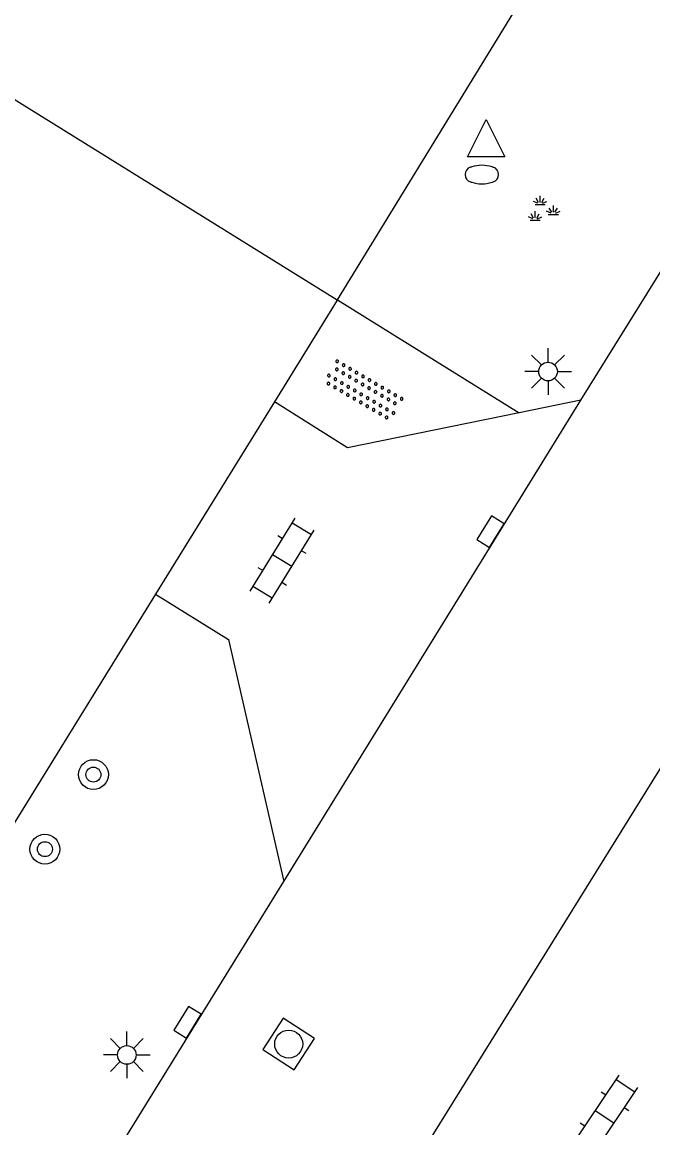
# Model space of a CAD drawing. Extents: x 128000 to 131008, y 398996 to 402500.
# Drawn here: x 128744.55 to 128761.46, y 400453.69 to 400483.3 of the extents above; entities that cross this region are included whole.
import ezdxf

# ---------------------------------------------------------------- set-up
doc = ezdxf.new("R2010")
doc.units = 0
for name, color, linetype in [('gg-afsc-hekwerk', 7, 'Continuous'), ('gg-knt-verharding', 7, 'Continuous'), ('gt-symb-boom', 7, 'Continuous'), ('gt-symb-brandkraan', 7, 'Continuous'), ('gt-symb-groenvak', 7, 'Continuous'), ('gt-symb-klinker verharding', 7, 'Continuous'), ('gt-symb-kolk', 7, 'Continuous'), ('gt-symb-lichtmast', 7, 'Continuous'), ('gt-symb-overige verharding', 7, 'Continuous'), ('gt-symb-rioolschacht', 7, 'Continuous'), ('gt-symb-waterafsluiter', 7, 'Continuous')]:
    doc.layers.add(name, color=color, linetype=linetype)

# ---------------------------------------------------------------- blocks, each defined once
blk = doc.blocks.new('gt0-LMAST')
at = {"layer": 'gt-symb-lichtmast'}
for p, q in [((-0.005, 0.246), (-0.005, 0.621)), ((-0.182, 0.173), (-0.447, 0.438)), ((0.172, 0.173), (0.437, 0.438)), ((-0.255, -0.004), (-0.63, -0.004)), ((-0.182, -0.181), (-0.447, -0.446)), ((-0.005, -0.254), (-0.005, -0.629)), ((0.437, -0.446), (0.172, -0.181)), ((0.245, -0.004), (0.62, -0.004))]:
    blk.add_line(p, q, dxfattribs=at)
blk.add_circle((-0.005, -0.004), 0.25, dxfattribs=at)
blk = doc.blocks.new('gt0-GRVAK')
at = {"layer": 'gt-symb-groenvak'}
for p, q in [((-0.091, 0.211), (-0.156, 0.322)), ((-0.047, 0.214), (-0.047, 0.393)), ((-0.004, 0.211), (0.061, 0.322)), ((-0.11, 0.189), (-0.228, 0.24)), ((-0.182, 0.153), (0.088, 0.153)), ((0.015, 0.189), (0.133, 0.24)), ((0.262, -0.052), (0.197, 0.059)), ((0.305, -0.049), (0.305, 0.13)), ((0.349, -0.052), (0.414, 0.059)), ((-0.245, -0.228), (-0.363, -0.177)), ((-0.318, -0.264), (-0.047, -0.264)), ((-0.226, -0.206), (-0.291, -0.095)), ((-0.183, -0.203), (-0.183, -0.024)), ((-0.139, -0.206), (-0.074, -0.095)), ((-0.12, -0.228), (-0.002, -0.177)), ((0.243, -0.074), (0.125, -0.023)), ((0.17, -0.11), (0.441, -0.11)), ((0.368, -0.074), (0.486, -0.023))]:
    blk.add_line(p, q, dxfattribs=at)
blk = doc.blocks.new('gt0-KL1')
at = {"layer": 'gt-symb-klinker verharding'}
for p, q in [((-1.15, 0.3), (1.15, 0.3)), ((-1, -0.3), (-1, 0.3)), ((-0.5, 0.3), (-0.5, 0.45)), ((0, -0.3), (0, 0.3)), ((0.5, 0.3), (0.5, 0.45)), ((1, -0.3), (1, 0.3)), ((-1.15, -0.3), (1.15, -0.3)), ((-0.5, -0.45), (-0.5, -0.3)), ((0.5, -0.45), (0.5, -0.3))]:
    blk.add_line(p, q, dxfattribs=at)
blk = doc.blocks.new('gt0-RS')
at = {"layer": 'gt-symb-rioolschacht'}
blk.add_lwpolyline([(-0.5, -0.5), (0.5, -0.5), (0.5, 0.5), (-0.5, 0.5)], close=True, dxfattribs=at)
blk.add_circle((0, 0), 0.375, dxfattribs=at)
blk = doc.blocks.new('gt0-KOLK')
at = {"layer": 'gt-symb-kolk'}
blk.add_lwpolyline([(0, 0), (0.375, 0), (0.375, 0.4), (-0.375, 0.4), (-0.375, 0), (0, 0)], dxfattribs=at)
blk = doc.blocks.new('gt0-BOOM')
at = {"layer": 'gt-symb-boom'}
for radius in [0.4, 0.2]:
    blk.add_circle((0, 0), radius, dxfattribs=at)
blk = doc.blocks.new('gt0-OVH')
at = {"layer": 'gt-symb-overige verharding'}
for points in [[(-0.972, 0.298), (-0.967, 0.308), (-0.965, 0.319), (-0.966, 0.33), (-0.971, 0.34), (-0.978, 0.348), (-0.988, 0.353), (-0.999, 0.355), (-1.01, 0.354), (-1.02, 0.349), (-1.028, 0.342), (-1.033, 0.332), (-1.035, 0.321), (-1.034, 0.31), (-1.029, 0.3), (-1.022, 0.292), (-1.012, 0.287), (-1.001, 0.285), (-0.99, 0.286), (-0.98, 0.291)], [(-0.772, 0.298), (-0.767, 0.308), (-0.765, 0.319), (-0.766, 0.33), (-0.771, 0.34), (-0.778, 0.348), (-0.788, 0.353), (-0.799, 0.355), (-0.81, 0.354), (-0.82, 0.349), (-0.828, 0.342), (-0.833, 0.332), (-0.835, 0.321), (-0.834, 0.31), (-0.829, 0.3), (-0.822, 0.292), (-0.812, 0.287), (-0.801, 0.285), (-0.79, 0.286), (-0.78, 0.291)], [(-0.572, 0.298), (-0.567, 0.308), (-0.565, 0.319), (-0.566, 0.33), (-0.571, 0.34), (-0.578, 0.348), (-0.588, 0.353), (-0.599, 0.355), (-0.61, 0.354), (-0.62, 0.349), (-0.628, 0.342), (-0.633, 0.332), (-0.635, 0.321), (-0.634, 0.31), (-0.629, 0.3), (-0.622, 0.292), (-0.612, 0.287), (-0.601, 0.285), (-0.59, 0.286), (-0.58, 0.291)], [(-0.372, 0.298), (-0.367, 0.308), (-0.365, 0.319), (-0.366, 0.33), (-0.371, 0.34), (-0.378, 0.348), (-0.388, 0.353), (-0.399, 0.355), (-0.41, 0.354), (-0.42, 0.349), (-0.428, 0.342), (-0.433, 0.332), (-0.435, 0.321), (-0.434, 0.31), (-0.429, 0.3), (-0.422, 0.292), (-0.412, 0.287), (-0.401, 0.285), (-0.39, 0.286), (-0.38, 0.291)], [(-0.172, 0.298), (-0.167, 0.308), (-0.165, 0.319), (-0.166, 0.33), (-0.171, 0.34), (-0.178, 0.348), (-0.188, 0.353), (-0.199, 0.355), (-0.21, 0.354), (-0.22, 0.349), (-0.228, 0.342), (-0.233, 0.332), (-0.235, 0.321), (-0.234, 0.31), (-0.229, 0.3), (-0.222, 0.292), (-0.212, 0.287), (-0.201, 0.285), (-0.19, 0.286), (-0.18, 0.291)], [(0.028, 0.298), (0.033, 0.308), (0.035, 0.319), (0.034, 0.33), (0.029, 0.34), (0.022, 0.348), (0.012, 0.353), (0.001, 0.355), (-0.01, 0.354), (-0.02, 0.349), (-0.028, 0.342), (-0.033, 0.332), (-0.035, 0.321), (-0.034, 0.31), (-0.029, 0.3), (-0.022, 0.292), (-0.012, 0.287), (-0.001, 0.285), (0.01, 0.286), (0.02, 0.291)], [(0.228, 0.298), (0.233, 0.308), (0.235, 0.319), (0.234, 0.33), (0.229, 0.34), (0.222, 0.348), (0.212, 0.353), (0.201, 0.355), (0.19, 0.354), (0.18, 0.349), (0.172, 0.342), (0.167, 0.332), (0.165, 0.321), (0.166, 0.31), (0.171, 0.3), (0.178, 0.292), (0.188, 0.287), (0.199, 0.285), (0.21, 0.286), (0.22, 0.291)], [(0.428, 0.298), (0.433, 0.308), (0.435, 0.319), (0.434, 0.33), (0.429, 0.34), (0.422, 0.348), (0.412, 0.353), (0.401, 0.355), (0.39, 0.354), (0.38, 0.349), (0.372, 0.342), (0.367, 0.332), (0.365, 0.321), (0.366, 0.31), (0.371, 0.3), (0.378, 0.292), (0.388, 0.287), (0.399, 0.285), (0.41, 0.286), (0.42, 0.291)], [(0.628, 0.298), (0.633, 0.308), (0.635, 0.319), (0.634, 0.33), (0.629, 0.34), (0.622, 0.348), (0.612, 0.353), (0.601, 0.355), (0.59, 0.354), (0.58, 0.349), (0.572, 0.342), (0.567, 0.332), (0.565, 0.321), (0.566, 0.31), (0.571, 0.3), (0.578, 0.292), (0.588, 0.287), (0.599, 0.285), (0.61, 0.286), (0.62, 0.291)], [(0.828, 0.298), (0.833, 0.308), (0.835, 0.319), (0.834, 0.33), (0.829, 0.34), (0.822, 0.348), (0.812, 0.353), (0.801, 0.355), (0.79, 0.354), (0.78, 0.349), (0.772, 0.342), (0.767, 0.332), (0.765, 0.321), (0.766, 0.31), (0.771, 0.3), (0.778, 0.292), (0.788, 0.287), (0.799, 0.285), (0.81, 0.286), (0.82, 0.291)], [(1.028, 0.298), (1.033, 0.308), (1.035, 0.319), (1.034, 0.33), (1.029, 0.34), (1.022, 0.348), (1.012, 0.353), (1.001, 0.355), (0.99, 0.354), (0.98, 0.349), (0.972, 0.342), (0.967, 0.332), (0.965, 0.321), (0.966, 0.31), (0.971, 0.3), (0.978, 0.292), (0.988, 0.287), (0.999, 0.285), (1.01, 0.286), (1.02, 0.291)], [(-0.872, 0.106), (-0.867, 0.116), (-0.865, 0.126), (-0.866, 0.137), (-0.871, 0.147), (-0.878, 0.156), (-0.888, 0.161), (-0.899, 0.163), (-0.91, 0.162), (-0.92, 0.157), (-0.928, 0.15), (-0.933, 0.14), (-0.935, 0.129), (-0.934, 0.118), (-0.929, 0.108), (-0.922, 0.1), (-0.912, 0.095), (-0.901, 0.092), (-0.89, 0.094), (-0.88, 0.098)], [(-0.672, 0.106), (-0.667, 0.116), (-0.665, 0.126), (-0.666, 0.137), (-0.671, 0.147), (-0.678, 0.156), (-0.688, 0.161), (-0.699, 0.163), (-0.71, 0.162), (-0.72, 0.157), (-0.728, 0.15), (-0.733, 0.14), (-0.735, 0.129), (-0.734, 0.118), (-0.729, 0.108), (-0.722, 0.1), (-0.712, 0.095), (-0.701, 0.092), (-0.69, 0.094), (-0.68, 0.098)], [(-0.472, 0.106), (-0.467, 0.116), (-0.465, 0.126), (-0.466, 0.137), (-0.471, 0.147), (-0.478, 0.156), (-0.488, 0.161), (-0.499, 0.163), (-0.51, 0.162), (-0.52, 0.157), (-0.528, 0.15), (-0.533, 0.14), (-0.535, 0.129), (-0.534, 0.118), (-0.529, 0.108), (-0.522, 0.1), (-0.512, 0.095), (-0.501, 0.092), (-0.49, 0.094), (-0.48, 0.098)], [(-0.272, 0.106), (-0.267, 0.116), (-0.265, 0.126), (-0.266, 0.137), (-0.271, 0.147), (-0.278, 0.156), (-0.288, 0.161), (-0.299, 0.163), (-0.31, 0.162), (-0.32, 0.157), (-0.328, 0.15), (-0.333, 0.14), (-0.335, 0.129), (-0.334, 0.118), (-0.329, 0.108), (-0.322, 0.1), (-0.312, 0.095), (-0.301, 0.092), (-0.29, 0.094), (-0.28, 0.098)], [(-0.072, 0.106), (-0.067, 0.116), (-0.065, 0.126), (-0.066, 0.137), (-0.071, 0.147), (-0.078, 0.156), (-0.088, 0.161), (-0.099, 0.163), (-0.11, 0.162), (-0.12, 0.157), (-0.128, 0.15), (-0.133, 0.14), (-0.135, 0.129), (-0.134, 0.118), (-0.129, 0.108), (-0.122, 0.1), (-0.112, 0.095), (-0.101, 0.092), (-0.09, 0.094), (-0.08, 0.098)], [(0.128, 0.106), (0.133, 0.116), (0.135, 0.126), (0.134, 0.137), (0.129, 0.147), (0.122, 0.156), (0.112, 0.161), (0.101, 0.163), (0.09, 0.162), (0.08, 0.157), (0.072, 0.15), (0.067, 0.14), (0.065, 0.129), (0.066, 0.118), (0.071, 0.108), (0.078, 0.1), (0.088, 0.095), (0.099, 0.092), (0.11, 0.094), (0.12, 0.098)], [(0.328, 0.106), (0.333, 0.116), (0.335, 0.126), (0.334, 0.137), (0.329, 0.147), (0.322, 0.156), (0.312, 0.161), (0.301, 0.163), (0.29, 0.162), (0.28, 0.157), (0.272, 0.15), (0.267, 0.14), (0.265, 0.129), (0.266, 0.118), (0.271, 0.108), (0.278, 0.1), (0.288, 0.095), (0.299, 0.092), (0.31, 0.094), (0.32, 0.098)], [(0.528, 0.106), (0.533, 0.116), (0.535, 0.126), (0.534, 0.137), (0.529, 0.147), (0.522, 0.156), (0.512, 0.161), (0.501, 0.163), (0.49, 0.162), (0.48, 0.157), (0.472, 0.15), (0.467, 0.14), (0.465, 0.129), (0.466, 0.118), (0.471, 0.108), (0.478, 0.1), (0.488, 0.095), (0.499, 0.092), (0.51, 0.094), (0.52, 0.098)], [(0.728, 0.106), (0.733, 0.116), (0.735, 0.126), (0.734, 0.137), (0.729, 0.147), (0.722, 0.156), (0.712, 0.161), (0.701, 0.163), (0.69, 0.162), (0.68, 0.157), (0.672, 0.15), (0.667, 0.14), (0.665, 0.129), (0.666, 0.118), (0.671, 0.108), (0.678, 0.1), (0.688, 0.095), (0.699, 0.092), (0.71, 0.094), (0.72, 0.098)], [(0.928, 0.106), (0.933, 0.116), (0.935, 0.126), (0.934, 0.137), (0.929, 0.147), (0.922, 0.156), (0.912, 0.161), (0.901, 0.163), (0.89, 0.162), (0.88, 0.157), (0.872, 0.15), (0.867, 0.14), (0.865, 0.129), (0.866, 0.118), (0.871, 0.108), (0.878, 0.1), (0.888, 0.095), (0.899, 0.092), (0.91, 0.094), (0.92, 0.098)], [(-0.972, -0.142), (-0.967, -0.132), (-0.965, -0.121), (-0.966, -0.11), (-0.971, -0.1), (-0.978, -0.092), (-0.988, -0.087), (-0.999, -0.085), (-1.01, -0.086), (-1.02, -0.091), (-1.028, -0.098), (-1.033, -0.108), (-1.035, -0.119), (-1.034, -0.13), (-1.029, -0.14), (-1.022, -0.148), (-1.012, -0.153), (-1.001, -0.155), (-0.99, -0.154), (-0.98, -0.149)], [(-0.872, -0.334), (-0.867, -0.324), (-0.865, -0.314), (-0.866, -0.303), (-0.871, -0.293), (-0.878, -0.284), (-0.888, -0.279), (-0.899, -0.277), (-0.91, -0.278), (-0.92, -0.283), (-0.928, -0.29), (-0.933, -0.3), (-0.935, -0.311), (-0.934, -0.322), (-0.929, -0.332), (-0.922, -0.34), (-0.912, -0.345), (-0.901, -0.348), (-0.89, -0.346), (-0.88, -0.342)], [(-0.772, -0.142), (-0.767, -0.132), (-0.765, -0.121), (-0.766, -0.11), (-0.771, -0.1), (-0.778, -0.092), (-0.788, -0.087), (-0.799, -0.085), (-0.81, -0.086), (-0.82, -0.091), (-0.828, -0.098), (-0.833, -0.108), (-0.835, -0.119), (-0.834, -0.13), (-0.829, -0.14), (-0.822, -0.148), (-0.812, -0.153), (-0.801, -0.155), (-0.79, -0.154), (-0.78, -0.149)], [(-0.672, -0.334), (-0.667, -0.324), (-0.665, -0.314), (-0.666, -0.303), (-0.671, -0.293), (-0.678, -0.284), (-0.688, -0.279), (-0.699, -0.277), (-0.71, -0.278), (-0.72, -0.283), (-0.728, -0.29), (-0.733, -0.3), (-0.735, -0.311), (-0.734, -0.322), (-0.729, -0.332), (-0.722, -0.34), (-0.712, -0.345), (-0.701, -0.348), (-0.69, -0.346), (-0.68, -0.342)], [(-0.572, -0.142), (-0.567, -0.132), (-0.565, -0.121), (-0.566, -0.11), (-0.571, -0.1), (-0.578, -0.092), (-0.588, -0.087), (-0.599, -0.085), (-0.61, -0.086), (-0.62, -0.091), (-0.628, -0.098), (-0.633, -0.108), (-0.635, -0.119), (-0.634, -0.13), (-0.629, -0.14), (-0.622, -0.148), (-0.612, -0.153), (-0.601, -0.155), (-0.59, -0.154), (-0.58, -0.149)], [(-0.472, -0.334), (-0.467, -0.324), (-0.465, -0.314), (-0.466, -0.303), (-0.471, -0.293), (-0.478, -0.284), (-0.488, -0.279), (-0.499, -0.277), (-0.51, -0.278), (-0.52, -0.283), (-0.528, -0.29), (-0.533, -0.3), (-0.535, -0.311), (-0.534, -0.322), (-0.529, -0.332), (-0.522, -0.34), (-0.512, -0.345), (-0.501, -0.348), (-0.49, -0.346), (-0.48, -0.342)], [(-0.372, -0.142), (-0.367, -0.132), (-0.365, -0.121), (-0.366, -0.11), (-0.371, -0.1), (-0.378, -0.092), (-0.388, -0.087), (-0.399, -0.085), (-0.41, -0.086), (-0.42, -0.091), (-0.428, -0.098), (-0.433, -0.108), (-0.435, -0.119), (-0.434, -0.13), (-0.429, -0.14), (-0.422, -0.148), (-0.412, -0.153), (-0.401, -0.155), (-0.39, -0.154), (-0.38, -0.149)], [(-0.272, -0.334), (-0.267, -0.324), (-0.265, -0.314), (-0.266, -0.303), (-0.271, -0.293), (-0.278, -0.284), (-0.288, -0.279), (-0.299, -0.277), (-0.31, -0.278), (-0.32, -0.283), (-0.328, -0.29), (-0.333, -0.3), (-0.335, -0.311), (-0.334, -0.322), (-0.329, -0.332), (-0.322, -0.34), (-0.312, -0.345), (-0.301, -0.348), (-0.29, -0.346), (-0.28, -0.342)], [(-0.172, -0.142), (-0.167, -0.132), (-0.165, -0.121), (-0.166, -0.11), (-0.171, -0.1), (-0.178, -0.092), (-0.188, -0.087), (-0.199, -0.085), (-0.21, -0.086), (-0.22, -0.091), (-0.228, -0.098), (-0.233, -0.108), (-0.235, -0.119), (-0.234, -0.13), (-0.229, -0.14), (-0.222, -0.148), (-0.212, -0.153), (-0.201, -0.155), (-0.19, -0.154), (-0.18, -0.149)], [(-0.072, -0.334), (-0.067, -0.324), (-0.065, -0.314), (-0.066, -0.303), (-0.071, -0.293), (-0.078, -0.284), (-0.088, -0.279), (-0.099, -0.277), (-0.11, -0.278), (-0.12, -0.283), (-0.128, -0.29), (-0.133, -0.3), (-0.135, -0.311), (-0.134, -0.322), (-0.129, -0.332), (-0.122, -0.34), (-0.112, -0.345), (-0.101, -0.348), (-0.09, -0.346), (-0.08, -0.342)], [(0.028, -0.142), (0.033, -0.132), (0.035, -0.121), (0.034, -0.11), (0.029, -0.1), (0.022, -0.092), (0.012, -0.087), (0.001, -0.085), (-0.01, -0.086), (-0.02, -0.091), (-0.028, -0.098), (-0.033, -0.108), (-0.035, -0.119), (-0.034, -0.13), (-0.029, -0.14), (-0.022, -0.148), (-0.012, -0.153), (-0.001, -0.155), (0.01, -0.154), (0.02, -0.149)], [(0.128, -0.334), (0.133, -0.324), (0.135, -0.314), (0.134, -0.303), (0.129, -0.293), (0.122, -0.284), (0.112, -0.279), (0.101, -0.277), (0.09, -0.278), (0.08, -0.283), (0.072, -0.29), (0.067, -0.3), (0.065, -0.311), (0.066, -0.322), (0.071, -0.332), (0.078, -0.34), (0.088, -0.345), (0.099, -0.348), (0.11, -0.346), (0.12, -0.342)], [(0.228, -0.142), (0.233, -0.132), (0.235, -0.121), (0.234, -0.11), (0.229, -0.1), (0.222, -0.092), (0.212, -0.087), (0.201, -0.085), (0.19, -0.086), (0.18, -0.091), (0.172, -0.098), (0.167, -0.108), (0.165, -0.119), (0.166, -0.13), (0.171, -0.14), (0.178, -0.148), (0.188, -0.153), (0.199, -0.155), (0.21, -0.154), (0.22, -0.149)], [(0.328, -0.334), (0.333, -0.324), (0.335, -0.314), (0.334, -0.303), (0.329, -0.293), (0.322, -0.284), (0.312, -0.279), (0.301, -0.277), (0.29, -0.278), (0.28, -0.283), (0.272, -0.29), (0.267, -0.3), (0.265, -0.311), (0.266, -0.322), (0.271, -0.332), (0.278, -0.34), (0.288, -0.345), (0.299, -0.348), (0.31, -0.346), (0.32, -0.342)], [(0.428, -0.142), (0.433, -0.132), (0.435, -0.121), (0.434, -0.11), (0.429, -0.1), (0.422, -0.092), (0.412, -0.087), (0.401, -0.085), (0.39, -0.086), (0.38, -0.091), (0.372, -0.098), (0.367, -0.108), (0.365, -0.119), (0.366, -0.13), (0.371, -0.14), (0.378, -0.148), (0.388, -0.153), (0.399, -0.155), (0.41, -0.154), (0.42, -0.149)], [(0.528, -0.334), (0.533, -0.324), (0.535, -0.314), (0.534, -0.303), (0.529, -0.293), (0.522, -0.284), (0.512, -0.279), (0.501, -0.277), (0.49, -0.278), (0.48, -0.283), (0.472, -0.29), (0.467, -0.3), (0.465, -0.311), (0.466, -0.322), (0.471, -0.332), (0.478, -0.34), (0.488, -0.345), (0.499, -0.348), (0.51, -0.346), (0.52, -0.342)], [(0.628, -0.142), (0.633, -0.132), (0.635, -0.121), (0.634, -0.11), (0.629, -0.1), (0.622, -0.092), (0.612, -0.087), (0.601, -0.085), (0.59, -0.086), (0.58, -0.091), (0.572, -0.098), (0.567, -0.108), (0.565, -0.119), (0.566, -0.13), (0.571, -0.14), (0.578, -0.148), (0.588, -0.153), (0.599, -0.155), (0.61, -0.154), (0.62, -0.149)], [(0.728, -0.334), (0.733, -0.324), (0.735, -0.314), (0.734, -0.303), (0.729, -0.293), (0.722, -0.284), (0.712, -0.279), (0.701, -0.277), (0.69, -0.278), (0.68, -0.283), (0.672, -0.29), (0.667, -0.3), (0.665, -0.311), (0.666, -0.322), (0.671, -0.332), (0.678, -0.34), (0.688, -0.345), (0.699, -0.348), (0.71, -0.346), (0.72, -0.342)], [(0.828, -0.142), (0.833, -0.132), (0.835, -0.121), (0.834, -0.11), (0.829, -0.1), (0.822, -0.092), (0.812, -0.087), (0.801, -0.085), (0.79, -0.086), (0.78, -0.091), (0.772, -0.098), (0.767, -0.108), (0.765, -0.119), (0.766, -0.13), (0.771, -0.14), (0.778, -0.148), (0.788, -0.153), (0.799, -0.155), (0.81, -0.154), (0.82, -0.149)], [(0.928, -0.334), (0.933, -0.324), (0.935, -0.314), (0.934, -0.303), (0.929, -0.293), (0.922, -0.284), (0.912, -0.279), (0.901, -0.277), (0.89, -0.278), (0.88, -0.283), (0.872, -0.29), (0.867, -0.3), (0.865, -0.311), (0.866, -0.322), (0.871, -0.332), (0.878, -0.34), (0.888, -0.345), (0.899, -0.348), (0.91, -0.346), (0.92, -0.342)], [(1.028, -0.142), (1.033, -0.132), (1.035, -0.121), (1.034, -0.11), (1.029, -0.1), (1.022, -0.092), (1.012, -0.087), (1.001, -0.085), (0.99, -0.086), (0.98, -0.091), (0.972, -0.098), (0.967, -0.108), (0.965, -0.119), (0.966, -0.13), (0.971, -0.14), (0.978, -0.148), (0.988, -0.153), (0.999, -0.155), (1.01, -0.154), (1.02, -0.149)]]:
    blk.add_lwpolyline(points, close=True, dxfattribs=at)
blk = doc.blocks.new('gt0-BR')
at = {"layer": 'gt-symb-brandkraan'}
for centre, radius, start, end in [((-0.244, 0), 0.206, 107.5669, 252.4331), ((0.599, -2.664), 3, 106.892, 107.5669), ((0, -0.691), 0.938, 73.108, 106.892), ((-0.599, -2.664), 3, 72.4331, 73.108), ((0.244, 0), 0.206, 287.567, 72.4331), ((0.599, 2.664), 3, 252.4331, 253.108), ((0, 0.691), 0.938, 253.108, 286.8921), ((-0.599, 2.664), 3, 286.8921, 287.567)]:
    blk.add_arc(centre, radius, start, end, dxfattribs=at)
blk = doc.blocks.new('gt0-WAFSL')
at = {"layer": 'gt-symb-waterafsluiter'}
for p, q in [((-0.5, -0.333), (0, 0.667)), ((0, 0.667), (0.5, -0.333)), ((0.5, -0.333), (-0.5, -0.333))]:
    blk.add_line(p, q, dxfattribs=at)

msp = doc.modelspace()

# ---------------------------------------------------------------- linework, layer by layer
at = {"layer": 'gg-afsc-hekwerk'}
for p, q in [((128752.999, 400475.853), (128714.106, 400500)), ((128753.008, 400475.868), (128760.029, 400487.323)), ((128752.999, 400475.853), (128751.317, 400473.133)), ((128753.008, 400475.868), (128752.999, 400475.853)), ((128751.317, 400473.133), (128748.132, 400467.984)), ((128748.132, 400467.984), (128737.252, 400450.392))]:
    msp.add_line(p, q, dxfattribs=at)
at = {"layer": 'gg-knt-verharding'}
for p, q in [((128753.008, 400475.868), (128757.877, 400472.835)), ((128751.571, 400460.285), (128759.531, 400473.172)), ((128759.531, 400473.172), (128757.877, 400472.835)), ((128753.254, 400449.776), (128764.639, 400468.118)), ((128745.394, 400450.31), (128751.571, 400460.285))]:
    msp.add_line(p, q, dxfattribs=at)
for points in [[(128759.531, 400473.172), (128763.332, 400479.288), (128763.66, 400479.764)], [(128757.877, 400472.835), (128753.278, 400471.898), (128751.317, 400473.133)], [(128748.132, 400467.984), (128750.082, 400466.767), (128751.571, 400460.285)]]:
    msp.add_lwpolyline(points, dxfattribs=at)

# ---------------------------------------------------------------- block references
at = {"layer": 'gt-symb-boom'}
for p in [(128746.465, 400463.148), (128745.164, 400461.151)]:
    msp.add_blockref('gt0-BOOM', p, dxfattribs=at)
at = {"layer": 'gt-symb-brandkraan'}
msp.add_blockref('gt0-BR', (128756.875, 400479.219), dxfattribs=at)
at = {"layer": 'gt-symb-groenvak'}
msp.add_blockref('gt0-GRVAK', (128758.486, 400478.26), dxfattribs=at)
at = {"layer": 'gt-symb-klinker verharding'}
for p, rotation in [((128751.523, 400468.878), 58.20108717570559), ((128760.164, 400453.98), 56.08748741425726)]:
    msp.add_blockref('gt0-KL1', p, dxfattribs=dict(at, rotation=rotation))
at = {"layer": 'gt-symb-kolk'}
for p, rotation in [((128757.279, 400469.549), 58.122183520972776), ((128749.153, 400456.409), 58.20108717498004)]:
    msp.add_blockref('gt0-KOLK', p, dxfattribs=dict(at, rotation=rotation))
at = {"layer": 'gt-symb-lichtmast'}
for p in [(128758.654, 400473.946), (128747.365, 400455.644)]:
    msp.add_blockref('gt0-LMAST', p, dxfattribs=at)
at = {"layer": 'gt-symb-overige verharding', "rotation": -30.20693402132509}
msp.add_blockref('gt0-OVH', (128753.701, 400473.437), dxfattribs=at)
at = {"layer": 'gt-symb-rioolschacht', "rotation": 56.834400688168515}
msp.add_blockref('gt0-RS', (128751.698, 400455.931), dxfattribs=at)
at = {"layer": 'gt-symb-waterafsluiter'}
msp.add_blockref('gt0-WAFSL', (128756.988, 400480.023), dxfattribs=at)

doc.saveas('drawing.dxf')
